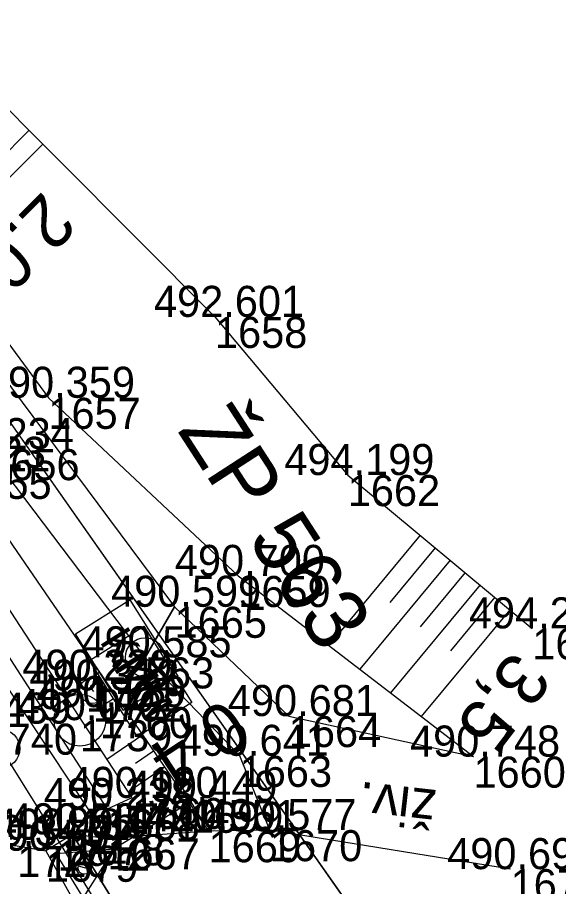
# Model space of a CAD drawing. Extents: x -1234191 to 23050, y -1290331 to -741191.
# Drawn here: x -864701.6 to -864680.67, y -1102364.08 to -1102330.5 of the extents above; entities that cross this region are included whole.
import ezdxf

# ---------------------------------------------------------------- set-up
doc = ezdxf.new("R2010")
doc.units = 0
for name, color, linetype in [('Vrstva 1', 7, 'Continuous'), ('Vrstva 16', 7, 'Continuous'), ('Vrstva 4', 7, 'Continuous'), ('Vrstva 43', 7, 'Continuous'), ('Vrstva 48', 7, 'Continuous'), ('Vrstva 49', 7, 'Continuous'), ('Vrstva 51', 7, 'Continuous'), ('Vrstva 53', 7, 'Continuous'), ('Vrstva 55', 7, 'Continuous'), ('Vrstva 60', 7, 'Continuous'), ('Vrstva 61', 7, 'Continuous'), ('Vrstva 63', 7, 'Continuous'), ('Vrstva 7', 7, 'Continuous')]:
    doc.layers.add(name, color=color, linetype=linetype)

msp = doc.modelspace()

# ---------------------------------------------------------------- linework, layer by layer
at = {"layer": 'Vrstva 1'}
msp.add_lwpolyline([(-864784.09, -1102226.799), (-864779.051, -1102237.932), (-864773.473, -1102249.228), (-864767.307, -1102260.789), (-864761.393, -1102271.061), (-864758.44, -1102275.921), (-864753.967, -1102283.013), (-864745.888, -1102295.222), (-864735.65, -1102309.998), (-864729.454, -1102318.801), (-864718.415, -1102334.54), (-864707.633, -1102350.421), (-864702.863, -1102357.786), (-864700.043, -1102362.267), (-864696.733, -1102367.666), (-864696.545, -1102367.982), (-864693.702, -1102372.813), (-864688.848, -1102381.499), (-864683.899, -1102390.966), (-864679.193, -1102400.655), (-864673.457, -1102413.519)], dxfattribs=at)
at = {"layer": 'Vrstva 16'}
msp.add_lwpolyline([(-864682.531, -1102363.407), (-864691.836, -1102361.9), (-864693.004, -1102359.029), (-864696.665, -1102355.225), (-864695.521, -1102353.27), (-864691.105, -1102357.492), (-864683.965, -1102359.059)], dxfattribs=at)
at = {"layer": 'Vrstva 4'}
for p, q in [((-864694.487, -1102361.469), (-864695.295, -1102360.139)), ((-864698.767, -1102363.416), (-864699.242, -1102363.298))]:
    msp.add_line(p, q, dxfattribs=at)
for points in [[(-864811.659, -1102103.928), (-864809.2, -1102127.726), (-864807.185, -1102141.585), (-864804.521, -1102155.069), (-864798.393, -1102179.226), (-864791.385, -1102202.501), (-864781.834, -1102225.919), (-864771.595, -1102248.289), (-864759.042, -1102270.014), (-864751.566, -1102282.006), (-864743.683, -1102294.392), (-864727.575, -1102317.399), (-864716.281, -1102333.467), (-864705.754, -1102349.304), (-864698.122, -1102361.085), (-864698.119, -1102362.22)], [(-864812.291, -1102104.055), (-864809.987, -1102127.912), (-864807.811, -1102141.796), (-864805.307, -1102154.915), (-864799.34, -1102179.192), (-864791.931, -1102202.786), (-864782.712, -1102226.282), (-864772.001, -1102248.608), (-864760.042, -1102270.211), (-864752.664, -1102282.637), (-864744.67, -1102294.445), (-864728.229, -1102318.042), (-864717.118, -1102333.883), (-864706.413, -1102349.735), (-864698.119, -1102362.22)], [(-864694.891, -1102360.804), (-864697.857, -1102362.619), (-864699.053, -1102364.508), (-864700.101, -1102362.806), (-864697.857, -1102362.619)], [(-864699.473, -1102362.063), (-864700.495, -1102362.695), (-864698.033, -1102367.116), (-864697.37, -1102367.805), (-864696.323, -1102367.165), (-864699.473, -1102362.063)]]:
    msp.add_lwpolyline(points, dxfattribs=at)
msp.add_circle((-864699.004, -1102363.356), 0.248, dxfattribs=at)
at = {"layer": 'Vrstva 43'}
msp.add_circle((-864699.181, -1102357.651), 1, dxfattribs=at)
at = {"layer": 'Vrstva 48'}
for p, q in [((-864701.144, -1102334.863), (-864703.122, -1102336.835)), ((-864700.614, -1102335.394), (-864704.651, -1102339.417)), ((-864686.021, -1102350.51), (-864689.556, -1102354.768)), ((-864685.444, -1102350.989), (-864687.202, -1102353.107)), ((-864684.867, -1102351.468), (-864688.365, -1102355.682)), ((-864684.29, -1102351.947), (-864686.03, -1102354.043)), ((-864683.713, -1102352.426), (-864687.175, -1102356.596)), ((-864683.136, -1102352.905), (-864684.857, -1102354.979)), ((-864682.559, -1102353.385), (-864685.984, -1102357.51)), ((-864696.757, -1102358.225), (-864698.136, -1102359.172)), ((-864696.333, -1102358.844), (-864697.029, -1102359.322)), ((-864695.908, -1102359.462), (-864697.316, -1102360.428))]:
    msp.add_line(p, q, dxfattribs=at)
at = {"layer": 'Vrstva 49'}
msp.add_line((-864698.119, -1102362.22), (-864698.122, -1102361.085), dxfattribs=at)
for points in [[(-864721.284, -1102300.901), (-864722.276, -1102312.593), (-864709.151, -1102326.829), (-864693.96, -1102342.071), (-864688.825, -1102348.182), (-864681.691, -1102354.105)], [(-864725.859, -1102303.058), (-864727.124, -1102306.367), (-864722.999, -1102314.692), (-864711.852, -1102329.625), (-864700.4, -1102345.197), (-864693.059, -1102352.08), (-864683.965, -1102359.059)], [(-864726.773, -1102316.963), (-864715.781, -1102332.546), (-864705.236, -1102348.296), (-864697.168, -1102360.655), (-864698.122, -1102361.085)], [(-864726.773, -1102316.963), (-864714.959, -1102331.995), (-864703.844, -1102347.903), (-864694.207, -1102361.94), (-864698.119, -1102362.22)]]:
    msp.add_lwpolyline(points, dxfattribs=at)
at = {"layer": 'Vrstva 51'}
for points in [[(-864726.773, -1102316.963), (-864724.489, -1102315.333), (-864712.791, -1102330.11), (-864695.521, -1102353.27), (-864696.665, -1102355.225), (-864702.765, -1102347.18), (-864714.959, -1102331.995), (-864726.773, -1102316.963)], [(-864716.779, -1102357.777), (-864711.972, -1102360.441), (-864706.325, -1102362.031), (-864701.606, -1102362.51), (-864700.495, -1102362.695), (-864698.033, -1102367.116), (-864698.635, -1102367.048), (-864699.266, -1102367.05), (-864706.021, -1102365.943), (-864712.058, -1102364.328), (-864715.267, -1102362.802), (-864717.264, -1102361.626)], [(-864682.531, -1102363.407), (-864691.836, -1102361.9), (-864694.207, -1102361.94), (-864698.119, -1102362.22), (-864699.473, -1102362.063), (-864696.323, -1102367.165), (-864695.689, -1102366.618), (-864694.545, -1102366.351), (-864689.767, -1102366.206), (-864683.181, -1102367.401)]]:
    msp.add_lwpolyline(points, dxfattribs=at)
at = {"layer": 'Vrstva 53'}
msp.add_lwpolyline([(-864682.87, -1101731.69), (-864747.95, -1101843.06), (-864760.1, -1101922), (-864794.55, -1102006.17), (-864798.5, -1102045.69), (-864798.72, -1102048.88), (-864793.32, -1102066.32), (-864797.4, -1102091.32), (-864797.84, -1102093.95), (-864799.36, -1102103.28), (-864796.42, -1102157.61), (-864777.4, -1102218), (-864753.72, -1102268.82), (-864727.63, -1102309.51), (-864691.84, -1102360.44), (-864685.34, -1102369.7), (-864652.19, -1102431.45)], dxfattribs=at)
at = {"layer": 'Vrstva 55'}
msp.add_lwpolyline([(-864682.87, -1101731.69), (-864747.95, -1101843.06), (-864760.1, -1101922), (-864794.55, -1102006.17), (-864798.72, -1102048.88), (-864793.32, -1102066.32), (-864799.36, -1102103.28), (-864796.42, -1102157.61), (-864777.4, -1102218), (-864753.72, -1102268.82), (-864727.63, -1102309.51), (-864685.34, -1102369.7), (-864652.19, -1102431.45)], dxfattribs=at)
at = {"layer": 'Vrstva 60'}
for p, q in [((-864693.96, -1102342.071), (-864693.96, -1102342.071)), ((-864700.4, -1102345.197), (-864700.4, -1102345.197)), ((-864688.825, -1102348.182), (-864688.825, -1102348.182)), ((-864693.059, -1102352.08), (-864693.059, -1102352.08)), ((-864695.521, -1102353.27), (-864695.521, -1102353.27)), ((-864681.691, -1102354.105), (-864681.691, -1102354.105)), ((-864696.665, -1102355.225), (-864696.665, -1102355.225)), ((-864698.952, -1102356.128), (-864698.952, -1102356.128)), ((-864698.688, -1102356.507), (-864698.688, -1102356.507)), ((-864698.416, -1102357.147), (-864698.416, -1102357.147)), ((-864691.105, -1102357.492), (-864691.105, -1102357.492)), ((-864699.181, -1102357.651), (-864699.181, -1102357.651)), ((-864693.004, -1102359.029), (-864693.004, -1102359.029)), ((-864683.965, -1102359.059), (-864683.965, -1102359.059)), ((-864697.168, -1102360.655), (-864697.168, -1102360.655)), ((-864694.891, -1102360.804), (-864694.891, -1102360.804)), ((-864698.122, -1102361.085), (-864698.122, -1102361.085)), ((-864694.207, -1102361.94), (-864694.207, -1102361.94)), ((-864691.836, -1102361.9), (-864691.836, -1102361.9)), ((-864700.043, -1102362.267), (-864700.043, -1102362.267)), ((-864699.473, -1102362.063), (-864699.473, -1102362.063)), ((-864698.119, -1102362.22), (-864698.119, -1102362.22)), ((-864700.495, -1102362.695), (-864700.495, -1102362.695)), ((-864682.531, -1102363.407), (-864682.531, -1102363.407))]:
    msp.add_line(p, q, dxfattribs=at)
at = {"layer": 'Vrstva 63'}
msp.add_line((-864696.715, -1102355.225), (-864696.615, -1102355.225), dxfattribs=at)
msp.add_circle((-864696.665, -1102355.225), 0.756, dxfattribs=at)
at = {"layer": 'Vrstva 7'}
for p, q in [((-864698.952, -1102356.128), (-864698.425, -1102355.796)), ((-864698.715, -1102356.465), (-864698.661, -1102356.549)), ((-864698.416, -1102357.147), (-864697.889, -1102356.815))]:
    msp.add_line(p, q, dxfattribs=at)
for points in [[(-864699.353, -1102354.322), (-864697.251, -1102352.999), (-864695.393, -1102355.951), (-864697.495, -1102357.274)], [(-864698.817, -1102355.341), (-864696.715, -1102354.018), (-864694.857, -1102356.97), (-864696.959, -1102358.293)]]:
    msp.add_lwpolyline(points, close=True, dxfattribs=at)
for centre, radius in [((-864698.688, -1102356.507), 0.5), ((-864702.255, -1102358.752), 0.75)]:
    msp.add_circle(centre, radius, dxfattribs=at)

# ---------------------------------------------------------------- texts
at = {"layer": 'Vrstva 16'}
msp.add_text('živ.', height=1.5, rotation=173.5864, dxfattribs=at).set_placement((-864685.348, -1102360.358))
at = {"layer": 'Vrstva 48'}
for s, rotation, p in [('2,0', 224.9005, (-864700.596, -1102337.182)), ('3,5', 232.4963, (-864682.446, -1102354.89)), ('0,4', 213.1366, (-864693.543, -1102356.768))]:
    msp.add_text(s, height=2, rotation=rotation, dxfattribs=at).set_placement(p)
at = {"layer": 'Vrstva 60'}
for s, p in [('1658', (-864693.96, -1102343.271)), ('1657', (-864700.4, -1102346.397)), ('1656', (-864702.765, -1102348.38)), ('1655', (-864703.844, -1102349.103)), ('1662', (-864688.825, -1102349.382)), ('1659', (-864693.059, -1102353.28)), ('1665', (-864695.521, -1102354.47)), ('1661', (-864681.691, -1102355.305)), ('563', (-864696.665, -1102356.425)), ('1701', (-864698.952, -1102357.328)), ('1702', (-864698.688, -1102357.707)), ('1700', (-864698.416, -1102358.347)), ('1664', (-864691.105, -1102358.692)), ('1740', (-864702.863, -1102358.986)), ('1739', (-864699.181, -1102358.851)), ('1663', (-864693.004, -1102360.229)), ('1660', (-864683.965, -1102360.259)), ('1666', (-864697.168, -1102361.855)), ('1699', (-864694.891, -1102362.004)), ('1668', (-864698.122, -1102362.285)), ('1669', (-864694.207, -1102363.14)), ('1670', (-864691.836, -1102363.1)), ('1742', (-864700.043, -1102363.467)), ('1678', (-864699.473, -1102363.263)), ('1667', (-864698.119, -1102363.42)), ('1729', (-864701.606, -1102363.71)), ('1679', (-864700.495, -1102363.895)), ('1671', (-864682.531, -1102364.607))]:
    msp.add_text(s, height=1.2, dxfattribs=at).set_placement(p)
at = {"layer": 'Vrstva 61'}
for s, p in [('492.601', (-864696.317, -1102342.071)), ('490.359', (-864702.854, -1102345.197)), ('490.234', (-864705.216, -1102347.18)), ('490.123', (-864706.296, -1102347.903)), ('494.199', (-864691.279, -1102348.182)), ('490.700', (-864695.51, -1102352.08)), ('490.599', (-864697.975, -1102353.27)), ('494.274', (-864684.142, -1102354.105)), ('490.585', (-864699.121, -1102355.225)), ('490.229', (-864701.406, -1102356.128)), ('490.312', (-864701.136, -1102356.507)), ('490.129', (-864700.87, -1102357.147)), ('490.439', (-864705.317, -1102357.786)), ('490.072', (-864701.629, -1102357.651)), ('490.681', (-864693.462, -1102357.492)), ('490.641', (-864695.361, -1102359.029)), ('490.748', (-864686.419, -1102359.059)), ('490.120', (-864699.619, -1102360.655)), ('490.449', (-864697.345, -1102360.804)), ('490.238', (-864700.576, -1102361.085)), ('490.567', (-864701.925, -1102362.063)), ('490.551', (-864696.564, -1102361.94)), ('490.577', (-864694.288, -1102361.9)), ('490.484', (-864702.494, -1102362.267)), ('490.574', (-864700.57, -1102362.22)), ('490.343', (-864704.058, -1102362.51)), ('490.502', (-864702.943, -1102362.695)), ('490.694', (-864684.982, -1102363.407))]:
    msp.add_text(s, height=1.2, dxfattribs=at).set_placement(p)
at = {"layer": 'Vrstva 63'}
msp.add_text('ŽP 563', height=2.4, rotation=302.9294, dxfattribs=at).set_placement((-864695.439, -1102346.458))
at = {"layer": 'Vrstva 7'}
for p in [(-864698.443, -1102354.606), (-864697.907, -1102355.625)]:
    msp.add_text('KM', height=1.2469, rotation=302.1832, dxfattribs=at).set_placement(p)

doc.saveas('drawing.dxf')
